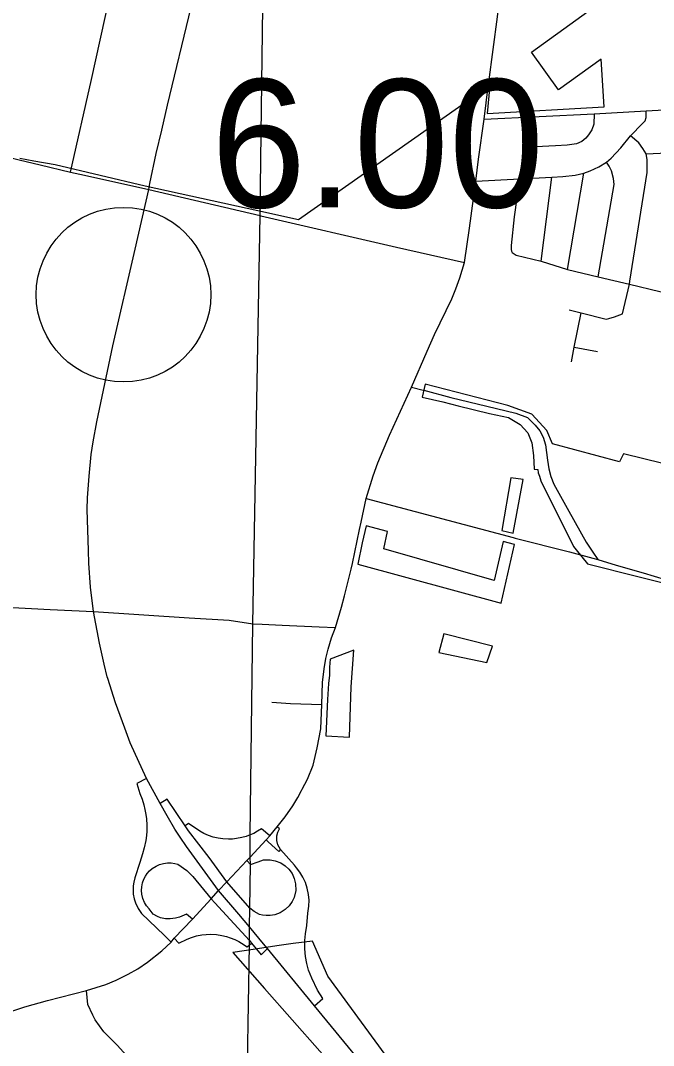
# Model space of a CAD drawing. Extents: x 1659811 to 1934326, y 644115 to 934867.
# Drawn here: x 1792921 to 1798357, y 699875 to 708682 of the extents above; entities that cross this region are included whole.
import ezdxf

# ---------------------------------------------------------------- set-up
doc = ezdxf.new("R2010")
doc.units = 0
for name, color, linetype in [('Default', 7, 'Continuous'), ('GM_X_City_Street', 7, 'Continuous'), ('GM_X_Corporation', 7, 'Continuous'), ('GM_X_County_Road', 7, 'Continuous'), ('GM_X_Interchange_Ramps', 7, 'Continuous'), ('GM_X_Interstate_Route', 7, 'Continuous'), ('GM_X_Township', 7, 'Continuous'), ('GM_X_Township_Road', 7, 'Continuous')]:
    doc.layers.add(name, color=color, linetype=linetype)

msp = doc.modelspace()

# ---------------------------------------------------------------- linework, layer by layer
at = {"layer": 'Default'}
msp.add_circle((1793805.3, 706326.2), 750, dxfattribs=at)
at = {"layer": 'GM_X_City_Street'}
for points in [[(1788514.8, 708542.4), (1789353.5, 708333.4), (1790015.8, 708174.5), (1790633, 708022.6), (1790901.3, 707955.8), (1791177.3, 707887.2), (1791462.9, 707817.8), (1791937.7, 707710.1), (1792554.9, 707569.5), (1792909.1, 707485.3), (1793090.5, 707441.9), (1793349.2, 707379.4), (1793469.8, 707354.2), (1794021.4, 707228.6), (1794980.3, 707005.3), (1794985.2, 707004.1)], [(1796902.5, 707832.8), (1796937.9, 708115.1), (1796942.6, 708150.4)], [(1796902.5, 707832.8), (1797847.1, 707879), (1798294.2, 707904.2), (1799634.6, 707981.4)], [(1796830.8, 707300.2), (1797208.2, 707321.7), (1797483.4, 707335.6), (1797579.8, 707340.8), (1797684.8, 707352.9), (1797758.6, 707368.6), (1797814.2, 707390.3), (1797887.1, 707423.3), (1797954.8, 707464.1), (1797993.8, 707499.7), (1798078, 707587.3), (1798159.6, 707690.6), (1798262.1, 707795.7), (1798286.4, 707820.8), (1798295, 707849.5), (1798294.2, 707904.2)], [(1797847.1, 707879), (1797845.4, 707792.2), (1797827.1, 707742.7), (1797800.2, 707698.5), (1797776.8, 707669.8), (1797741.2, 707642.9), (1797695, 707623), (1797617.1, 707611.6), (1797514.6, 707604.7), (1797236, 707590.8)], [(1795846.1, 704371.2), (1795888.4, 704573.9), (1795948.1, 704768.4), (1795988.2, 704881.6), (1796090.1, 705118.3), (1796277.4, 705530.9), (1796413.2, 705841.7), (1796476, 705982.7), (1796625.3, 706291.6), (1796660.1, 706376.4), (1796693.5, 706471.9), (1796734.7, 706603.5), (1796778.2, 706896.1), (1796830.8, 707300.2), (1796853.2, 707489.2), (1796902.5, 707832.8)], [(1798090.2, 706161.4), (1798152.2, 706415.5), (1798154.4, 706443), (1798303.7, 707376.4), (1798303.7, 707486.6), (1798294.2, 707535.2), (1798264.6, 707582.1), (1798231.7, 707629.9), (1798159.6, 707690.6)], [(1798294.2, 707535.2), (1798598.9, 707551.7), (1798874.9, 707570), (1799012.9, 707578.6), (1799058.9, 707581.3), (1799099.7, 707579.5), (1799137.1, 707572.6), (1799172.6, 707563.9), (1799208.2, 707553.5), (1799295.9, 707523.1), (1799362.3, 707503.6), (1799416.6, 707492.7), (1799492.1, 707483.2), (1799670, 707485.8), (1800066.7, 707507.5), (1800107.5, 707500.5), (1800122.3, 707491.9)], [(1797881, 706479.5), (1798019.9, 707273.1), (1798014.6, 707325.2), (1797997.3, 707389.4), (1797975.6, 707430.2), (1797954.8, 707464.1)], [(1797144.3, 706688.4), (1797137.1, 706714.1), (1797136.5, 706748.3), (1797163.1, 706994.5), (1797208.2, 707321.7)], [(1797391.4, 706614.2), (1797483.4, 707335.6)], [(1797617.7, 706541.5), (1797758.6, 707368.6)], [(1794985.2, 707004.1), (1796149.5, 706735.3), (1796734.7, 706603.5)], [(1797144.3, 706688.4), (1797178.2, 706666.7), (1797391.4, 706614.2), (1797617.7, 706541.5), (1797881, 706479.5), (1798152.2, 706415.5), (1798410.7, 706354.6), (1798660.7, 706295.7), (1798678.7, 706291.2), (1798714.9, 706282), (1798968.1, 706245.5), (1799244.8, 706210.9), (1799744.9, 706148.4)], [(1797632.8, 706194.5), (1797735.2, 706169.2), (1797950.1, 706116.2), (1797974.2, 706120.4), (1798022.2, 706136.8), (1798090.2, 706161.4)], [(1797651.9, 705748.7), (1797676.8, 705874.2), (1797735.2, 706169.2)], [(1797676.8, 705874.2), (1797875.9, 705836.5)], [(1796277.4, 705530.9), (1796379.4, 705506.2)], [(1795888.4, 704573.9), (1797152, 704239.1), (1797168.4, 704234.9)], [(1795771, 704016.7), (1795832.8, 704307.4), (1795846.1, 704371.2)], [(1797168.4, 704234.9), (1797635.3, 704116.1), (1797834.9, 704062.3)], [(1795333.2, 702065.8), (1795340, 702078.3), (1795386.7, 702163.9), (1795432.9, 702282.6), (1795469.9, 702432), (1795501.2, 702596.9), (1795508, 702805.3), (1795515.4, 702995.1), (1795528.2, 703110.3), (1795543.7, 703200), (1795563.2, 703281.3), (1795593, 703378.1), (1795625, 703466.6), (1795676.4, 703640.5), (1795704.2, 703739.3), (1795760.8, 703968.8), (1795771, 704016.7)], [(1792799.5, 703642.3), (1793175.1, 703621.4), (1793548.8, 703603.8), (1794370.1, 703551.1)], [(1794370.1, 703551.1), (1794713.7, 703529), (1794915.4, 703497.4), (1794996.2, 703494.1)], [(1794996.2, 703494.1), (1795167, 703487.1), (1795486, 703472.7), (1795625, 703466.6)], [(1795080.3, 702825.7), (1795238.1, 702813.9), (1795508, 702805.3)], [(1793741, 700436.6), (1793752.4, 700441.3), (1793845.2, 700487.1), (1793927.1, 700535.3), (1794011.5, 700591.9), (1794134.4, 700688), (1794213.9, 700764.2), (1794240.4, 700797.4), (1794396.4, 700960), (1794557.3, 701135.7), (1794620.6, 701208.2), (1794692.9, 701282.9), (1794864, 701464.9), (1794893.3, 701494.8), (1795030.3, 701641.2), (1795063.1, 701677.5), (1795126.1, 701754.7), (1795194.7, 701839.6), (1795260.8, 701934.9), (1795301.3, 702006.9), (1795333.2, 702065.8)], [(1791782.1, 699829.4), (1792162.2, 699917.2), (1792363.1, 699972.6), (1792488.4, 700014.7), (1792601.7, 700064.2), (1792727, 700122), (1792821, 700162.9), (1792957.1, 700207.5), (1793151.1, 700261.8), (1793486.1, 700348.5), (1793652.4, 700400.3), (1793741, 700436.6)], [(1794824.2, 696413), (1794824.7, 696593.8), (1794833.6, 696685.4), (1794851.2, 696854.5), (1794873.3, 698293.8), (1794837.2, 698527.8), (1794811, 698612.7), (1794734.3, 698773.3), (1794654, 698882.4), (1793749.8, 699876.9), (1793637.1, 699992), (1793560.5, 700096.3), (1793541.3, 700134.7), (1793499, 700227.9), (1793486.1, 700348.5)]]:
    msp.add_lwpolyline(points, dxfattribs=at)
at = {"layer": 'GM_X_Corporation'}
for points in [[(1792914.8, 707497.5), (1793035.9, 707476.9), (1793219.5, 707443.4), (1793991.9, 707259.9), (1794957.5, 707049.7), (1795308.7, 706970.6), (1796951, 708124.7), (1796929.9, 707883.6), (1797934.4, 707941), (1797907.1, 708349.1), (1797542.3, 708085.5), (1797308.1, 708410), (1799573.8, 710046.8)], [(1798764.8, 704795.1), (1798099.1, 704959.5), (1798066.2, 704889.6), (1797488.6, 705044.9), (1797439.8, 705159.9), (1797313.2, 705299.9), (1797105.6, 705372.6), (1796395.1, 705557.7), (1796369.6, 705444.7), (1796549.1, 705404.2), (1796679.8, 705371.5), (1796948.3, 705306.2), (1797111.7, 705269.9), (1797213.3, 705211.8), (1797278.6, 705139.2), (1797311.3, 705052), (1797325.8, 704943.1), (1797333, 704826.9), (1797363.4, 704825.1), (1797366.8, 704795.1), (1797378.2, 704766.7), (1797388.5, 704728.1), (1797530.3, 704444.1), (1797653, 704199.1), (1797669.4, 704162.9), (1797692.1, 704134.4), (1797790.4, 704013.5), (1798656.3, 703796)], [(1796373.9, 699359), (1795561.5, 700471.4), (1795428.3, 700770.4), (1795262.8, 700751.3), (1795122, 700731.4), (1794918, 700699.3), (1794743.6, 700673.2), (1795016, 700365.9), (1795730, 699556.7)]]:
    msp.add_lwpolyline(points, dxfattribs=at)
for points in [[(1797054.6, 704301), (1797151.7, 704277.4), (1797237.4, 704738.1), (1797131.3, 704753)], [(1795890.8, 704341.2), (1795855.9, 704195.3), (1795816.6, 704010.9), (1797048.2, 703674.9), (1797164.1, 704181.1), (1797066.1, 704206.7), (1796989.3, 703871.5), (1796039.9, 704142.7), (1796072.1, 704292.2)], [(1796512.7, 703251.7), (1796926.3, 703164.7), (1796975.2, 703305.5), (1796555.4, 703411)], [(1795544.3, 702535.6), (1795747.1, 702523.6), (1795760.7, 702955.6), (1795783.2, 703272.2), (1795580, 703196), (1795575.7, 703125.4), (1795573.5, 703055.9), (1795564.9, 702986.5), (1795557.3, 702849.2)]]:
    msp.add_lwpolyline(points, close=True, dxfattribs=at)
at = {"layer": 'GM_X_County_Road'}
for points in [[(1796942.6, 708150.4), (1797018, 708713.3), (1797121.4, 709588), (1797235.1, 710434.4), (1797308.7, 711031.3), (1797403.1, 711783.3), (1797426.3, 711961.6)], [(1796379.4, 705506.2), (1796383.4, 705505.2), (1796617, 705443.5), (1796925.7, 705369.4), (1797174.1, 705307.4), (1797273.8, 705270.4), (1797342.1, 705205.8), (1797380.9, 705156), (1797410.4, 705100.6), (1797428.9, 705036), (1797447.4, 704903.1), (1797458.4, 704829.2), (1797476.9, 704764.6), (1797501.2, 704699), (1797629.2, 704467.4), (1797779.5, 704200.1), (1797834.8, 704114.3), (1797878.6, 704050.5)], [(1797834.9, 704062.3), (1797878.6, 704050.5), (1798036.7, 704003.1), (1798269.2, 703937.7), (1798647.5, 703821.7)]]:
    msp.add_lwpolyline(points, dxfattribs=at)
at = {"layer": 'GM_X_Interchange_Ramps'}
for points in [[(1794003, 702169), (1793920.2, 702125.1), (1793946.7, 702039.5), (1793964.6, 701992.4), (1793979.5, 701943.5), (1793989, 701904), (1793996.7, 701861.1), (1794001.5, 701821.7), (1794004.7, 701768.4), (1794004.3, 701717.9), (1794001.7, 701680.8), (1793996.4, 701637.8), (1793984, 701574.7), (1793969.6, 701523.3), (1793946.1, 701449), (1793903.7, 701316), (1793893.8, 701280.1), (1793888.6, 701247.9), (1793886.8, 701214.6), (1793889, 701176), (1793896.3, 701136.1), (1793907.1, 701101.6), (1793930.3, 701053.1), (1793960.6, 701008.2), (1794155.2, 700823.2), (1794213.9, 700764.2)], [(1794864, 701464.9), (1794896.2, 701429.4), (1794960.8, 701452.9), (1795009, 701469.7), (1795064.2, 701470.5), (1795108.5, 701462.8), (1795155.5, 701444.6), (1795193.3, 701420.3), (1795226.4, 701389), (1795252.9, 701352.1), (1795271.9, 701310.9), (1795283.4, 701263), (1795284.2, 701206.6), (1795270.5, 701147.9), (1795253.9, 701112.3), (1795228.8, 701076.5), (1795195.1, 701043.7), (1795149.6, 701015.1), (1795103.6, 700998.5), (1795065.9, 700992.3), (1795030.9, 700991.9), (1794998.1, 700996.2), (1794974.1, 701002.3), (1794928.1, 701027.6), (1794890.7, 701056.2), (1794692.9, 701282.9), (1794539.9, 701489.6), (1794364.8, 701720.6), (1794335.8, 701763.6), (1794181.2, 701993.2), (1794118.7, 701954.8)], [(1795063.1, 701677.5), (1794991.8, 701737.7), (1794990.3, 701736.9), (1794957.2, 701715.6), (1794923.4, 701697.5), (1794894, 701684.5), (1794857.5, 701671.2), (1794821.9, 701661.3), (1794777.1, 701652.9), (1794740.2, 701649.1), (1794706.6, 701648.1), (1794659.1, 701650.6), (1794619, 701656.4), (1794576, 701666.4), (1794535.5, 701679.7), (1794493.7, 701697.8), (1794460.6, 701715.5), (1794363.3, 701783.3), (1794335.8, 701763.6)], [(1795444.6, 700217), (1795516.1, 700278.3), (1795471.9, 700351.8), (1795421.7, 700454.3), (1795395.2, 700523.3), (1795379.5, 700579.8), (1795368.3, 700640.9), (1795362.6, 700705.6), (1795363.4, 700776.9), (1795369.6, 700834.5), (1795378.5, 700906.1), (1795389.1, 701012.3), (1795398, 701071.4), (1795399.3, 701124), (1795394.8, 701173.2), (1795383.7, 701226.6), (1795367.4, 701275.1), (1795345, 701322.6), (1795319.4, 701364.1), (1795291, 701400.7), (1795272.6, 701425.8), (1795153.8, 701558.3), (1795130.6, 701600.5), (1795122.2, 701636.4), (1795123.1, 701677.8), (1795131.1, 701708.5), (1795144.9, 701736.6), (1795126.1, 701754.7)], [(1795153.8, 701558.3), (1795139, 701541.9), (1795047, 701625), (1795030.3, 701641.2)], [(1794396.4, 700960), (1794346.4, 701004.6), (1794285, 700978.7), (1794250.6, 700968.4), (1794207.3, 700964.8), (1794165.7, 700963), (1794124.1, 700972.1), (1794095.8, 700982.9), (1794060.8, 701004), (1794025.3, 701048.4), (1794003.8, 701074.5), (1793985.5, 701104.8), (1793971.7, 701138.6), (1793963, 701175.6), (1793960.5, 701206.6), (1793962.2, 701239.6), (1793968.9, 701273), (1793979.8, 701303.8), (1793993.5, 701330.5), (1794009, 701353.3), (1794028.6, 701375.8), (1794052.4, 701396.7), (1794084.3, 701417.2), (1794114.9, 701430.9), (1794148.2, 701440.2), (1794183.3, 701444.7), (1794215.3, 701444.1), (1794246.8, 701439.1), (1794271, 701432.3), (1794348.2, 701378.2), (1794401.3, 701326.3), (1794557.3, 701135.7), (1794589.2, 701099.8), (1794886.5, 700776.2), (1794904.2, 700755), (1794987.4, 700655.1), (1795042.8, 700707.5)], [(1794240.4, 700797.4), (1794281.5, 700753.8), (1794350.9, 700788.8), (1794389.3, 700803.8), (1794432.1, 700816.5), (1794478.3, 700825.7), (1794516, 700829.9), (1794555.3, 700831.2), (1794603.7, 700828.6), (1794649.5, 700821.7), (1794689.1, 700812.1), (1794722, 700801.6), (1794761.2, 700785.5), (1794796.4, 700767.6), (1794819.9, 700753.6), (1794866.3, 700722.5), (1794886, 700739.3), (1794904.2, 700755)]]:
    msp.add_lwpolyline(points, dxfattribs=at)
at = {"layer": 'GM_X_Interstate_Route'}
for points in [[(1794133.2, 707740.1), (1794183.6, 707954), (1794386.4, 708797.5), (1794757.7, 710551.3), (1794805, 710858.1), (1794832.5, 711098.9), (1794841, 711173.1)], [(1794032.1, 707279.9), (1794085.8, 707538.3), (1794133.2, 707740.1)], [(1793904.1, 706715.9), (1794021.4, 707228.6), (1794032.1, 707279.9)], [(1793505.1, 704127.6), (1793493.6, 704479), (1793497.1, 704579.7), (1793509.4, 704767.5), (1793527.9, 704952.2), (1793543.3, 705063.1), (1793577.1, 705232.4), (1793714.5, 705887.2), (1793904.1, 706715.9)], [(1793548.8, 703603.8), (1793521.7, 703813), (1793508.7, 704019.8), (1793505.1, 704127.6)], [(1793665.7, 703042.9), (1793637.8, 703151.7), (1793600.2, 703330.7), (1793548.8, 703603.8)], [(1794292.9, 701665.7), (1794247.2, 701733.6), (1794179.8, 701848.7), (1794118.7, 701954.8), (1794003, 702169), (1793863.7, 702475.3), (1793816.2, 702601.1), (1793736.3, 702820.3), (1793669.2, 703028.8), (1793665.7, 703042.9)], [(1794620.6, 701208.2), (1794347.4, 701584.9), (1794292.9, 701665.7)], [(1795007.9, 700749.5), (1794888.2, 700893.7), (1794796.8, 701005.1), (1794620.6, 701208.2)], [(1795042.8, 700707.5), (1795007.9, 700749.5)], [(1797608.7, 697576.4), (1796813.3, 698552.1), (1796095, 699425.9), (1795444.6, 700217), (1795042.8, 700707.5)]]:
    msp.add_lwpolyline(points, dxfattribs=at)
at = {"layer": 'GM_X_Township'}
msp.add_lwpolyline([(1794870.9, 699721.8), (1794886, 700739.3), (1794886.5, 700776.2), (1794888.3, 700893.7), (1794890.7, 701056.2), (1794896.2, 701429.4), (1794893.3, 701494.8), (1794894, 701684.5), (1794915.4, 703497.4), (1794980.3, 707005.3), (1794985.9, 707485.9), (1794997.2, 708362.4), (1795033.9, 711192.9), (1795040.5, 711373.5), (1795044.3, 711477.8), (1795066.4, 711827.5), (1795073, 712442), (1795067.8, 712958), (1795095.5, 715946.8)], dxfattribs=at)
at = {"layer": 'GM_X_Township_Road'}
msp.add_lwpolyline([(1793349.2, 707379.4), (1793529.8, 708174.1), (1793686.3, 708879.8), (1793794.3, 709528.3), (1793800.3, 709554.4), (1793964.3, 710261.4)], dxfattribs=at)

# ---------------------------------------------------------------- texts
at = {"layer": 'Default'}
msp.add_text('6.00', height=1100, dxfattribs=at).set_placement((1794555.3, 707076.1))

doc.saveas('drawing.dxf')
